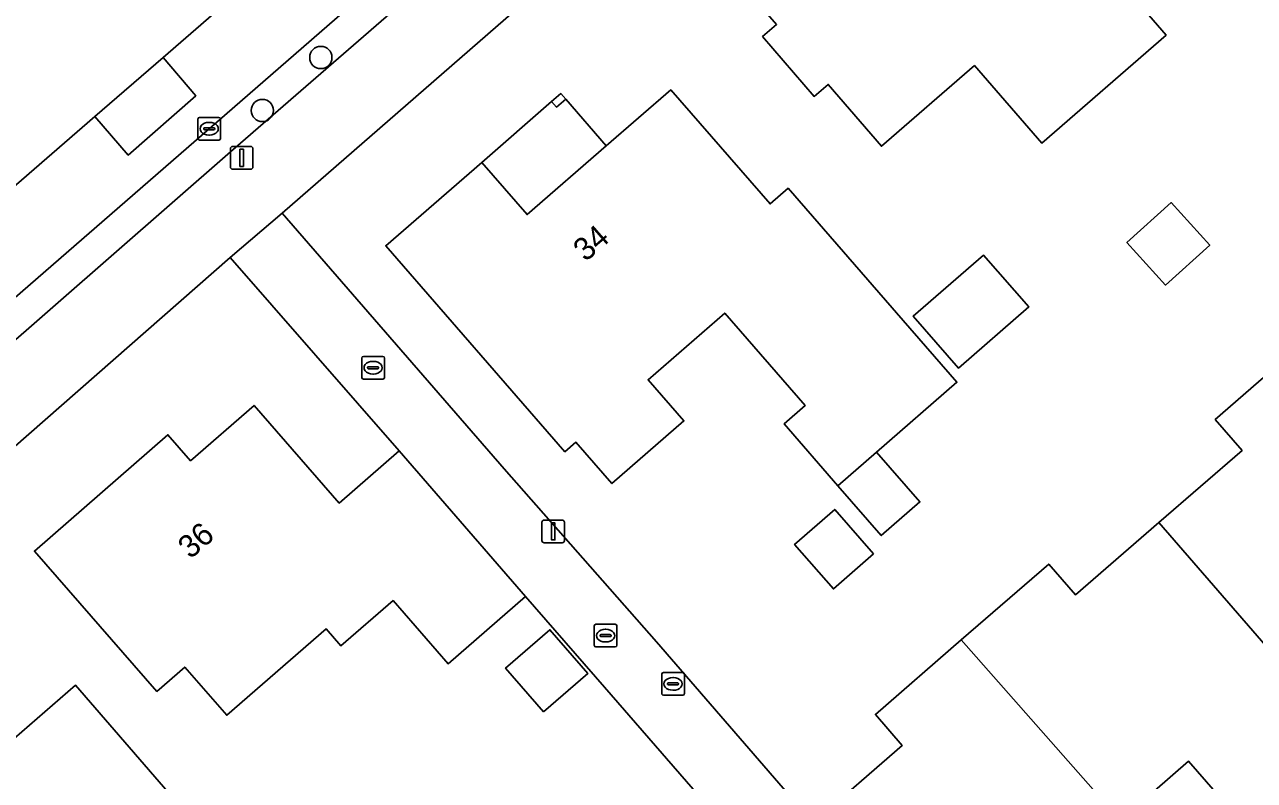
# Model space of a CAD drawing. Extents: x 155887 to 156869, y 383880 to 384678.
# Drawn here: x 156044.5 to 156098.6, y 384126.4 to 384159.7 of the extents above; entities that cross this region are included whole.
import ezdxf

# ---------------------------------------------------------------- set-up
doc = ezdxf.new("R2010")
doc.units = 0
for name, color, linetype in [('IMGEO_Boom', 7, 'Continuous'), ('IMGEO_Erf', 7, 'Continuous'), ('IMGEO_Kolk', 7, 'Continuous'), ('IMGEO_Lichtmast', 7, 'Continuous'), ('IMGEO_Muur', 7, 'Continuous'), ('IMGEO_Pand', 7, 'Continuous'), ('IMGEO_Pand_nummerreeks', 7, 'Continuous'), ('IMGEO_Pand_overbouw', 7, 'Continuous'), ('IMGEO_Parkeervlak_open', 7, 'Continuous'), ('IMGEO_Rijbaan_lokaal_gesloten', 7, 'Continuous'), ('IMGEO_Rijbaan_lokaal_open', 7, 'Continuous'), ('IMGEO_Rioolput', 7, 'Continuous'), ('IMGEO_Voetpad_open', 7, 'Continuous')]:
    doc.layers.add(name, color=color, linetype=linetype)

msp = doc.modelspace()

# ---------------------------------------------------------------- linework, layer by layer
at = {"layer": 'IMGEO_Boom'}
for centre in [(156057.489, 384158.21), (156054.916, 384155.881)]:
    msp.add_circle(centre, 0.489, dxfattribs=at)
at = {"layer": 'IMGEO_Erf'}
for points in [[(156146.041, 384229.773), (156083.269, 384175.304), (156055.794, 384151.364), (156065.559, 384140.115), (156072.254, 384132.504), (156079.139, 384124.535), (156083.063, 384127.942), (156081.884, 384129.301), (156085.659, 384132.579), (156089.506, 384135.919), (156090.686, 384134.56), (156094.356, 384137.746), (156098.014, 384140.923), (156096.835, 384142.281), (156100.645, 384145.59)], [(156099.008, 384123.386), (156095.658, 384127.239), (156092.657, 384124.628), (156089.634, 384121.998), (156092.974, 384118.136), (156093.199, 384117.875), (156088.469, 384113.785), (156088.717, 384113.496), (156178.911, 384191.881)], [(156076.889, 384122.539), (156069.973, 384130.498), (156066.498, 384134.486), (156063.089, 384131.532), (156060.665, 384134.313), (156058.375, 384132.317), (156057.718, 384133.071), (156053.349, 384129.264), (156051.502, 384131.383), (156050.276, 384130.315), (156044.892, 384136.493), (156050.764, 384141.61), (156051.76, 384140.467), (156054.555, 384142.902), (156058.302, 384138.603), (156060.939, 384140.901), (156053.505, 384149.41), (156040.198, 384137.755)]]:
    msp.add_lwpolyline(points, dxfattribs=at)
for points in [[(156094.669, 384159.201), (156089.199, 384154.448), (156086.235, 384157.859), (156082.15, 384154.31), (156079.809, 384157.03), (156079.187, 384156.496), (156076.918, 384159.133), (156077.539, 384159.667), (156074.951, 384162.637), (156077.027, 384164.446), (156076.703, 384164.817), (156079.447, 384167.196), (156080.142, 384166.399), (156080.371, 384166.599), (156082.756, 384163.862), (156087.017, 384167.555), (156086.438, 384168.222), (156086.681, 384168.432)], [(156083.1, 384146.644), (156085.471, 384143.92), (156081.936, 384140.842), (156083.841, 384138.654), (156082.139, 384137.172), (156080.234, 384139.361), (156077.863, 384142.085), (156078.799, 384142.9), (156075.259, 384146.968), (156071.885, 384144.032), (156073.462, 384142.221), (156070.292, 384139.462), (156068.71, 384141.281), (156068.227, 384140.861), (156060.347, 384149.929), (156064.566, 384153.595), (156066.561, 384151.3), (156070.043, 384154.326), (156072.878, 384156.789), (156077.25, 384151.765), (156078.043, 384152.455)], [(156067.848, 384156.031), (156067.638, 384156.278), (156068.049, 384156.627), (156068.259, 384156.379)], [(156096.588, 384149.96), (156094.64, 384148.196), (156092.948, 384150.065), (156094.896, 384151.829)], [(156088.625, 384147.233), (156085.534, 384144.543), (156083.545, 384146.83), (156086.635, 384149.519)], [(156081.802, 384136.364), (156080.034, 384134.824), (156078.33, 384136.782), (156080.098, 384138.321)], [(156067.285, 384129.413), (156065.616, 384131.339), (156067.567, 384133.029), (156069.236, 384131.104)], [(156048.113, 384121.597), (156046.28, 384123.72), (156043.505, 384121.324), (156044.251, 384120.459), (156040.149, 384116.917), (156036.639, 384120.981), (156037.473, 384121.726), (156033.379, 384126.47), (156035.041, 384127.914), (156034.303, 384128.763), (156037.204, 384131.284), (156037.93, 384130.448), (156039.612, 384131.91), (156043.311, 384127.654), (156046.703, 384130.589), (156051.884, 384124.589), (156051.656, 384124.392), (156051.525, 384124.544)]]:
    msp.add_lwpolyline(points, close=True, dxfattribs=at)
at = {"layer": 'IMGEO_Kolk'}
for p, q in [((156052.077, 384154.652), (156052.077, 384155.504)), ((156052.152, 384155.578), (156053.004, 384155.578)), ((156052.565, 384155.358), (156052.59, 384155.358)), ((156053.078, 384155.504), (156053.078, 384154.652)), ((156052.336, 384155.072), (156052.336, 384155.084)), ((156052.774, 384155.035), (156052.376, 384155.035)), ((156052.379, 384155.121), (156052.777, 384155.121)), ((156052.588, 384154.798), (156052.563, 384154.798)), ((156052.82, 384155.084), (156052.82, 384155.072)), ((156053.004, 384154.578), (156052.152, 384154.578)), ((156059.363, 384145.059), (156060.215, 384145.059)), ((156059.288, 384144.133), (156059.288, 384144.985)), ((156059.547, 384144.553), (156059.547, 384144.565)), ((156059.985, 384144.516), (156059.587, 384144.516)), ((156059.59, 384144.602), (156059.988, 384144.602)), ((156059.776, 384144.839), (156059.801, 384144.839)), ((156060.031, 384144.565), (156060.031, 384144.553)), ((156060.289, 384144.985), (156060.289, 384144.133)), ((156060.215, 384144.059), (156059.363, 384144.059)), ((156059.799, 384144.279), (156059.774, 384144.279))]:
    msp.add_line(p, q, dxfattribs=at)
for points in [[(156052.077, 384154.652), (156052.077, 384155.504)], [(156052.152, 384155.578), (156053.004, 384155.578)], [(156053.078, 384155.504), (156053.078, 384154.652)], [(156053.004, 384154.578), (156052.152, 384154.578)], [(156059.363, 384145.059), (156060.215, 384145.059)], [(156059.288, 384144.133), (156059.288, 384144.985)], [(156060.289, 384144.985), (156060.289, 384144.133)], [(156060.215, 384144.059), (156059.363, 384144.059)]]:
    msp.add_lwpolyline(points, dxfattribs=at)
for centre, radius, start, end in [((156052.154, 384155.502), 0.0765, 91.552, 178.448), ((156052.154, 384155.502), 0.0765, 91.552, 178.448), ((156053.002, 384155.502), 0.0765, 1.552, 88.448), ((156053.002, 384155.502), 0.0765, 1.552, 88.448), ((156052.376, 384155.081), 0.0403, 85.8775, 175.7526), ((156052.373, 384155.071), 0.0366, 178.938, 274.7102), ((156052.777, 384155.078), 0.043, 264.8664, 352.4533), ((156052.781, 384155.083), 0.0386, 1.7309, 96.639), ((156052.154, 384154.654), 0.0765, 181.552, 268.448), ((156052.154, 384154.654), 0.0765, 181.552, 268.448), ((156053.002, 384154.654), 0.0765, 271.552, 358.448), ((156053.002, 384154.654), 0.0765, 271.552, 358.448), ((156059.365, 384144.983), 0.0765, 91.552, 178.448), ((156059.365, 384144.983), 0.0765, 91.552, 178.448), ((156060.213, 384144.983), 0.0765, 1.552, 88.448), ((156060.213, 384144.983), 0.0765, 1.552, 88.448), ((156059.587, 384144.562), 0.0403, 85.8775, 175.7526), ((156059.584, 384144.552), 0.0366, 178.938, 274.7102), ((156059.988, 384144.559), 0.043, 264.8664, 352.4533), ((156059.992, 384144.564), 0.0386, 1.7309, 96.639), ((156059.365, 384144.135), 0.0765, 181.552, 268.448), ((156059.365, 384144.135), 0.0765, 181.552, 268.448), ((156060.213, 384144.135), 0.0765, 271.552, 358.448), ((156060.213, 384144.135), 0.0765, 271.552, 358.448)]:
    msp.add_arc(centre, radius, start, end, dxfattribs=at)
for centre, major_axis, ratio, start_param, end_param in [((156052.564, 384155.078), (-0.387, 0.002), 0.722429, 4.712389, 7.853982), ((156052.589, 384155.078), (-0.39, 0.002), 0.717154, 1.570796, 4.712389), ((156059.775, 384144.559), (-0.387, 0.002), 0.722429, 4.712389, 7.853982), ((156059.8, 384144.559), (-0.39, 0.002), 0.717154, 1.570796, 4.712389)]:
    msp.add_ellipse(centre, major_axis=major_axis, ratio=ratio, start_param=start_param, end_param=end_param, dxfattribs=at)
at = {"layer": 'IMGEO_Lichtmast'}
for p, q in [((156053.611, 384154.297), (156054.401, 384154.297)), ((156054.401, 384154.297), (156053.611, 384154.297)), ((156053.511, 384153.397), (156053.511, 384154.197)), ((156053.511, 384154.197), (156053.511, 384153.397)), ((156054.501, 384154.197), (156054.501, 384153.397)), ((156054.501, 384153.397), (156054.501, 384154.197)), ((156054.401, 384153.297), (156053.611, 384153.297)), ((156053.611, 384153.297), (156054.401, 384153.297)), ((156067.216, 384136.956), (156067.216, 384137.756)), ((156067.216, 384137.756), (156067.216, 384136.956)), ((156067.316, 384137.856), (156068.106, 384137.856)), ((156068.106, 384137.856), (156067.316, 384137.856)), ((156068.206, 384137.756), (156068.206, 384136.956)), ((156068.206, 384136.956), (156068.206, 384137.756)), ((156068.106, 384136.856), (156067.316, 384136.856)), ((156067.316, 384136.856), (156068.106, 384136.856))]:
    msp.add_line(p, q, dxfattribs=at)
for points in [[(156053.931, 384154.172), (156054.081, 384154.172), (156054.081, 384153.422), (156053.931, 384153.422), (156053.931, 384154.172)], [(156067.636, 384137.731), (156067.786, 384137.731), (156067.786, 384136.981), (156067.636, 384136.981), (156067.636, 384137.731)]]:
    msp.add_lwpolyline(points, dxfattribs=at)
for centre, start, end in [((156053.611, 384154.197), 90, 180), ((156053.611, 384154.197), 90, 180), ((156054.401, 384154.197), 0, 90), ((156054.401, 384154.197), 360, 90), ((156053.611, 384153.397), 180, 270), ((156053.611, 384153.397), 180, 270), ((156054.401, 384153.397), 270, 0), ((156054.401, 384153.397), 270, 0), ((156067.316, 384137.756), 90, 180), ((156067.316, 384137.756), 90, 180), ((156068.106, 384137.756), 0, 90), ((156068.106, 384137.756), 360, 90), ((156067.316, 384136.956), 180, 270), ((156067.316, 384136.956), 180, 270), ((156068.106, 384136.956), 270, 0), ((156068.106, 384136.956), 270, 0)]:
    msp.add_arc(centre, 0.1, start, end, dxfattribs=at)
at = {"layer": 'IMGEO_Muur'}
for points in [[(156065.559, 384140.115), (156072.254, 384132.504)], [(156066.498, 384134.486), (156069.973, 384130.498)]]:
    msp.add_lwpolyline(points, dxfattribs=at)
at = {"layer": 'IMGEO_Pand'}
for points in [[(156082.15, 384154.31), (156086.235, 384157.859), (156089.199, 384154.448), (156094.669, 384159.201), (156086.681, 384168.432), (156086.438, 384168.222), (156087.017, 384167.555), (156082.756, 384163.862), (156080.371, 384166.599), (156080.142, 384166.399), (156079.447, 384167.196), (156076.703, 384164.817), (156077.027, 384164.446), (156074.951, 384162.637), (156077.539, 384159.667), (156076.918, 384159.133), (156079.187, 384156.496), (156079.809, 384157.03)], [(156078.043, 384152.455), (156077.25, 384151.765), (156072.878, 384156.789), (156070.043, 384154.326), (156066.561, 384151.3), (156064.566, 384153.595), (156060.347, 384149.929), (156068.227, 384140.861), (156068.71, 384141.281), (156070.292, 384139.462), (156073.462, 384142.221), (156071.885, 384144.032), (156075.259, 384146.968), (156078.799, 384142.9), (156077.863, 384142.085), (156080.234, 384139.361), (156081.936, 384140.842), (156085.471, 384143.92), (156083.1, 384146.644)], [(156068.259, 384156.379), (156068.049, 384156.627), (156067.638, 384156.278), (156067.848, 384156.031)], [(156094.896, 384151.829), (156092.948, 384150.065), (156094.64, 384148.196), (156096.588, 384149.96)], [(156083.545, 384146.83), (156085.534, 384144.543), (156088.625, 384147.233), (156086.635, 384149.519)], [(156103.681, 384126.992), (156108.118, 384130.85), (156107.895, 384131.107), (156104.542, 384134.963), (156107.576, 384137.604), (156100.645, 384145.59), (156096.835, 384142.281), (156098.014, 384140.923), (156094.356, 384137.746)], [(156060.939, 384140.901), (156058.302, 384138.603), (156054.555, 384142.902), (156051.76, 384140.467), (156050.764, 384141.61), (156044.892, 384136.493), (156050.276, 384130.315), (156051.502, 384131.383), (156053.349, 384129.264), (156057.718, 384133.071), (156058.375, 384132.317), (156060.665, 384134.313), (156063.089, 384131.532), (156066.498, 384134.486)], [(156081.936, 384140.842), (156080.234, 384139.361), (156082.139, 384137.172), (156083.841, 384138.654)], [(156081.802, 384136.364), (156080.098, 384138.321), (156078.33, 384136.782), (156080.034, 384134.824)], [(156103.681, 384126.992), (156094.356, 384137.746), (156090.686, 384134.56), (156089.506, 384135.919), (156085.659, 384132.579), (156092.657, 384124.628), (156095.658, 384127.239), (156099.008, 384123.386), (156099.234, 384123.126)], [(156067.285, 384129.413), (156069.236, 384131.104), (156067.567, 384133.029), (156065.616, 384131.339)], [(156092.657, 384124.628), (156085.659, 384132.579), (156081.884, 384129.301), (156083.063, 384127.942), (156079.139, 384124.535), (156088.469, 384113.785), (156093.199, 384117.875), (156092.974, 384118.136), (156089.634, 384121.998)], [(156040.149, 384116.917), (156044.251, 384120.459), (156043.505, 384121.324), (156046.28, 384123.72), (156048.113, 384121.597), (156051.525, 384124.544), (156051.656, 384124.392), (156051.884, 384124.589), (156046.703, 384130.589), (156043.311, 384127.654), (156039.612, 384131.91), (156037.93, 384130.448), (156037.204, 384131.284), (156034.303, 384128.763), (156035.041, 384127.914), (156033.379, 384126.47), (156037.473, 384121.726), (156036.639, 384120.981)]]:
    msp.add_lwpolyline(points, close=True, dxfattribs=at)
at = {"layer": 'IMGEO_Pand_overbouw'}
msp.add_lwpolyline([(156067.638, 384156.278), (156064.566, 384153.595), (156066.561, 384151.3), (156070.043, 384154.326), (156068.259, 384156.379), (156067.848, 384156.031)], close=True, dxfattribs=at)
at = {"layer": 'IMGEO_Parkeervlak_open'}
msp.add_lwpolyline([(155960.096, 384074.77), (155961.077, 384073.632), (155986.803, 384096.014), (156000, 384107.534), (156002.735, 384109.772), (156037.984, 384140.492), (156053.511, 384154.06), (156081.118, 384178.034), (156143.773, 384232.361), (156142.785, 384233.533), (156142.141, 384232.995), (156099.166, 384195.602), (156079.587, 384178.584), (156052.579, 384155.078), (156037.058, 384141.597), (156000, 384109.463), (155985.962, 384097.201)], close=True, dxfattribs=at)
at = {"layer": 'IMGEO_Rijbaan_lokaal_gesloten'}
for points in [[(155907.433, 384029.675), (155909.319, 384031.277), (155909.631, 384030.905), (155910.175, 384031.412), (155952.631, 384068.293), (155956.757, 384071.856), (155957.105, 384072.157), (155957.683, 384072.628), (155960.096, 384074.77), (155985.962, 384097.201), (156000, 384109.463), (156037.058, 384141.597), (156052.579, 384155.078), (156079.587, 384178.584), (156099.166, 384195.602), (156142.141, 384232.995)], [(156095.759, 384197.457), (156097.194, 384195.783), (156094.177, 384193.174), (156092.743, 384194.839), (156092.743, 384194.839), (156050.552, 384158.217), (156050.552, 384158.217), (156051.983, 384156.528), (156049.02, 384153.921), (156047.548, 384155.61), (156047.548, 384155.61), (156003.602, 384117.465)]]:
    msp.add_lwpolyline(points, dxfattribs=at)
at = {"layer": 'IMGEO_Rijbaan_lokaal_open'}
msp.add_lwpolyline([(156047.548, 384155.61), (156047.548, 384155.61), (156049.02, 384153.921), (156051.983, 384156.528), (156050.552, 384158.217), (156050.552, 384158.217)], close=True, dxfattribs=at)
at = {"layer": 'IMGEO_Rioolput'}
for p, q in [((156069.514, 384132.344), (156069.514, 384133.196)), ((156069.589, 384133.27), (156070.441, 384133.27)), ((156070.515, 384133.196), (156070.515, 384132.344)), ((156069.773, 384132.764), (156069.773, 384132.776)), ((156070.211, 384132.727), (156069.813, 384132.727)), ((156069.816, 384132.813), (156070.214, 384132.813)), ((156070.002, 384133.05), (156070.027, 384133.05)), ((156070.257, 384132.776), (156070.257, 384132.764)), ((156070.441, 384132.27), (156069.589, 384132.27)), ((156070.025, 384132.49), (156070, 384132.49)), ((156072.482, 384130.221), (156072.482, 384131.073)), ((156072.557, 384131.147), (156073.409, 384131.147)), ((156073.483, 384131.073), (156073.483, 384130.221)), ((156072.741, 384130.641), (156072.741, 384130.653)), ((156073.179, 384130.604), (156072.781, 384130.604)), ((156072.784, 384130.69), (156073.182, 384130.69)), ((156072.97, 384130.927), (156072.995, 384130.927)), ((156073.225, 384130.653), (156073.225, 384130.641)), ((156073.409, 384130.147), (156072.557, 384130.147)), ((156072.993, 384130.367), (156072.968, 384130.367))]:
    msp.add_line(p, q, dxfattribs=at)
for points in [[(156069.514, 384132.344), (156069.514, 384133.196)], [(156069.589, 384133.27), (156070.441, 384133.27)], [(156070.515, 384133.196), (156070.515, 384132.344)], [(156070.441, 384132.27), (156069.589, 384132.27)], [(156072.482, 384130.221), (156072.482, 384131.073)], [(156072.557, 384131.147), (156073.409, 384131.147)], [(156073.483, 384131.073), (156073.483, 384130.221)], [(156073.409, 384130.147), (156072.557, 384130.147)]]:
    msp.add_lwpolyline(points, dxfattribs=at)
for centre, radius, start, end in [((156069.591, 384133.194), 0.0765, 91.552, 178.448), ((156069.591, 384133.194), 0.0765, 91.552, 178.448), ((156070.439, 384133.194), 0.0765, 1.552, 88.448), ((156070.439, 384133.194), 0.0765, 1.552, 88.448), ((156069.813, 384132.773), 0.0403, 85.8775, 175.7526), ((156069.81, 384132.763), 0.0366, 178.938, 274.7102), ((156070.214, 384132.77), 0.043, 264.8664, 352.4533), ((156070.218, 384132.775), 0.0386, 1.7309, 96.639), ((156069.591, 384132.346), 0.0765, 181.552, 268.448), ((156069.591, 384132.346), 0.0765, 181.552, 268.448), ((156070.439, 384132.346), 0.0765, 271.552, 358.448), ((156070.439, 384132.346), 0.0765, 271.552, 358.448), ((156072.559, 384131.071), 0.0765, 91.552, 178.448), ((156072.559, 384131.071), 0.0765, 91.552, 178.448), ((156073.407, 384131.071), 0.0765, 1.552, 88.448), ((156073.407, 384131.071), 0.0765, 1.552, 88.448), ((156072.781, 384130.65), 0.0403, 85.8775, 175.7526), ((156072.778, 384130.64), 0.0366, 178.938, 274.7102), ((156073.182, 384130.647), 0.043, 264.8664, 352.4533), ((156073.186, 384130.652), 0.0386, 1.7309, 96.639), ((156072.559, 384130.223), 0.0765, 181.552, 268.448), ((156072.559, 384130.223), 0.0765, 181.552, 268.448), ((156073.407, 384130.223), 0.0765, 271.552, 358.448), ((156073.407, 384130.223), 0.0765, 271.552, 358.448)]:
    msp.add_arc(centre, radius, start, end, dxfattribs=at)
for centre, major_axis, ratio, start_param, end_param in [((156070.001, 384132.77), (-0.387, 0.002), 0.722429, 4.712389, 7.853982), ((156070.026, 384132.77), (-0.39, 0.002), 0.717154, 1.570796, 4.712389), ((156072.969, 384130.647), (-0.387, 0.002), 0.722429, 4.712389, 7.853982), ((156072.994, 384130.647), (-0.39, 0.002), 0.717154, 1.570796, 4.712389)]:
    msp.add_ellipse(centre, major_axis=major_axis, ratio=ratio, start_param=start_param, end_param=end_param, dxfattribs=at)
at = {"layer": 'IMGEO_Voetpad_open'}
msp.add_lwpolyline([(156142.785, 384233.533), (156143.773, 384232.361), (156081.118, 384178.034), (156053.511, 384154.06), (156037.984, 384140.492), (156002.735, 384109.772), (156000, 384107.534), (155986.803, 384096.014), (155961.077, 384073.632), (155962.058, 384072.496), (155959.065, 384069.867), (155960.32, 384068.383), (155963.356, 384071.023), (155988.995, 384093.32), (156000, 384102.992), (156014.631, 384115.561), (156040.198, 384137.755), (156053.505, 384149.41), (156055.794, 384151.364), (156083.269, 384175.304)], dxfattribs=at)
msp.add_lwpolyline([(156072.254, 384132.504), (156065.559, 384140.115), (156055.794, 384151.364), (156053.505, 384149.41), (156060.939, 384140.901), (156066.498, 384134.486), (156069.973, 384130.498), (156076.889, 384122.539), (156086.213, 384111.78), (156086.442, 384111.494), (156088.717, 384113.496), (156088.469, 384113.785), (156079.139, 384124.535)], close=True, dxfattribs=at)

# ---------------------------------------------------------------- texts
at = {"layer": 'IMGEO_Pand_nummerreeks'}
for s, rotation, p in [('34', 40.9894, (156069.137, 384149.194)), ('36', 41.0623, (156051.753, 384136.11))]:
    msp.add_text(s, height=1, rotation=rotation, dxfattribs=at).set_placement(p)

doc.saveas('drawing.dxf')
